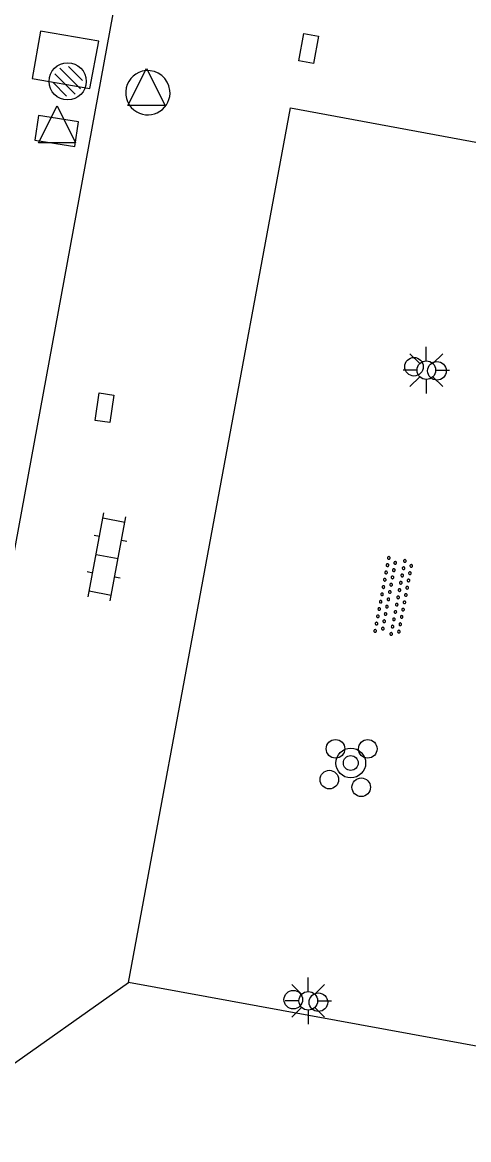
# Model space of a CAD drawing. Extents: x 130998 to 133001, y 398999 to 403002.
# Drawn here: x 132969.5 to 132981.51, y 399348.82 to 399378.91 of the extents above; entities that cross this region are included whole.
import ezdxf

# ---------------------------------------------------------------- set-up
doc = ezdxf.new("R2010")
doc.units = 0
for name, color, linetype in [('bs-symb-beregeningsautomaat', 7, 'Continuous'), ('gg-bbg-lage trafo', 7, 'Continuous'), ('gg-knt-verharding', 7, 'Continuous'), ('gg-kwrk-kunstwerk', 7, 'Continuous'), ('gt-grn-weggrens', 7, 'Continuous'), ('gt-symb-boom', 7, 'Continuous'), ('gt-symb-klinker verharding', 7, 'Continuous'), ('gt-symb-kolk center center', 7, 'Continuous'), ('gt-symb-lichtmast', 7, 'Continuous'), ('gt-symb-overige verharding', 7, 'Continuous'), ('gt-symb-paal', 7, 'Continuous'), ('gt-symb-waterafsluiter', 7, 'Continuous')]:
    doc.layers.add(name, color=color, linetype=linetype)

# ---------------------------------------------------------------- blocks, each defined once
blk = doc.blocks.new('gt0-PAAL')
at = {"layer": 'gt-symb-paal'}
blk.add_circle((0, 0), 0.25, dxfattribs=at)
blk = doc.blocks.new('gt0-OVH')
at = {"layer": 'gt-symb-overige verharding'}
for points in [[(-0.972, 0.298), (-0.967, 0.308), (-0.965, 0.319), (-0.966, 0.33), (-0.971, 0.34), (-0.978, 0.348), (-0.988, 0.353), (-0.999, 0.355), (-1.01, 0.354), (-1.02, 0.349), (-1.028, 0.342), (-1.033, 0.332), (-1.035, 0.321), (-1.034, 0.31), (-1.029, 0.3), (-1.022, 0.292), (-1.012, 0.287), (-1.001, 0.285), (-0.99, 0.286), (-0.98, 0.291)], [(-0.772, 0.298), (-0.767, 0.308), (-0.765, 0.319), (-0.766, 0.33), (-0.771, 0.34), (-0.778, 0.348), (-0.788, 0.353), (-0.799, 0.355), (-0.81, 0.354), (-0.82, 0.349), (-0.828, 0.342), (-0.833, 0.332), (-0.835, 0.321), (-0.834, 0.31), (-0.829, 0.3), (-0.822, 0.292), (-0.812, 0.287), (-0.801, 0.285), (-0.79, 0.286), (-0.78, 0.291)], [(-0.572, 0.298), (-0.567, 0.308), (-0.565, 0.319), (-0.566, 0.33), (-0.571, 0.34), (-0.578, 0.348), (-0.588, 0.353), (-0.599, 0.355), (-0.61, 0.354), (-0.62, 0.349), (-0.628, 0.342), (-0.633, 0.332), (-0.635, 0.321), (-0.634, 0.31), (-0.629, 0.3), (-0.622, 0.292), (-0.612, 0.287), (-0.601, 0.285), (-0.59, 0.286), (-0.58, 0.291)], [(-0.372, 0.298), (-0.367, 0.308), (-0.365, 0.319), (-0.366, 0.33), (-0.371, 0.34), (-0.378, 0.348), (-0.388, 0.353), (-0.399, 0.355), (-0.41, 0.354), (-0.42, 0.349), (-0.428, 0.342), (-0.433, 0.332), (-0.435, 0.321), (-0.434, 0.31), (-0.429, 0.3), (-0.422, 0.292), (-0.412, 0.287), (-0.401, 0.285), (-0.39, 0.286), (-0.38, 0.291)], [(-0.172, 0.298), (-0.167, 0.308), (-0.165, 0.319), (-0.166, 0.33), (-0.171, 0.34), (-0.178, 0.348), (-0.188, 0.353), (-0.199, 0.355), (-0.21, 0.354), (-0.22, 0.349), (-0.228, 0.342), (-0.233, 0.332), (-0.235, 0.321), (-0.234, 0.31), (-0.229, 0.3), (-0.222, 0.292), (-0.212, 0.287), (-0.201, 0.285), (-0.19, 0.286), (-0.18, 0.291)], [(0.028, 0.298), (0.033, 0.308), (0.035, 0.319), (0.034, 0.33), (0.029, 0.34), (0.022, 0.348), (0.012, 0.353), (0.001, 0.355), (-0.01, 0.354), (-0.02, 0.349), (-0.028, 0.342), (-0.033, 0.332), (-0.035, 0.321), (-0.034, 0.31), (-0.029, 0.3), (-0.022, 0.292), (-0.012, 0.287), (-0.001, 0.285), (0.01, 0.286), (0.02, 0.291)], [(0.228, 0.298), (0.233, 0.308), (0.235, 0.319), (0.234, 0.33), (0.229, 0.34), (0.222, 0.348), (0.212, 0.353), (0.201, 0.355), (0.19, 0.354), (0.18, 0.349), (0.172, 0.342), (0.167, 0.332), (0.165, 0.321), (0.166, 0.31), (0.171, 0.3), (0.178, 0.292), (0.188, 0.287), (0.199, 0.285), (0.21, 0.286), (0.22, 0.291)], [(0.428, 0.298), (0.433, 0.308), (0.435, 0.319), (0.434, 0.33), (0.429, 0.34), (0.422, 0.348), (0.412, 0.353), (0.401, 0.355), (0.39, 0.354), (0.38, 0.349), (0.372, 0.342), (0.367, 0.332), (0.365, 0.321), (0.366, 0.31), (0.371, 0.3), (0.378, 0.292), (0.388, 0.287), (0.399, 0.285), (0.41, 0.286), (0.42, 0.291)], [(0.628, 0.298), (0.633, 0.308), (0.635, 0.319), (0.634, 0.33), (0.629, 0.34), (0.622, 0.348), (0.612, 0.353), (0.601, 0.355), (0.59, 0.354), (0.58, 0.349), (0.572, 0.342), (0.567, 0.332), (0.565, 0.321), (0.566, 0.31), (0.571, 0.3), (0.578, 0.292), (0.588, 0.287), (0.599, 0.285), (0.61, 0.286), (0.62, 0.291)], [(0.828, 0.298), (0.833, 0.308), (0.835, 0.319), (0.834, 0.33), (0.829, 0.34), (0.822, 0.348), (0.812, 0.353), (0.801, 0.355), (0.79, 0.354), (0.78, 0.349), (0.772, 0.342), (0.767, 0.332), (0.765, 0.321), (0.766, 0.31), (0.771, 0.3), (0.778, 0.292), (0.788, 0.287), (0.799, 0.285), (0.81, 0.286), (0.82, 0.291)], [(1.028, 0.298), (1.033, 0.308), (1.035, 0.319), (1.034, 0.33), (1.029, 0.34), (1.022, 0.348), (1.012, 0.353), (1.001, 0.355), (0.99, 0.354), (0.98, 0.349), (0.972, 0.342), (0.967, 0.332), (0.965, 0.321), (0.966, 0.31), (0.971, 0.3), (0.978, 0.292), (0.988, 0.287), (0.999, 0.285), (1.01, 0.286), (1.02, 0.291)], [(-0.872, 0.106), (-0.867, 0.116), (-0.865, 0.126), (-0.866, 0.137), (-0.871, 0.147), (-0.878, 0.156), (-0.888, 0.161), (-0.899, 0.163), (-0.91, 0.162), (-0.92, 0.157), (-0.928, 0.15), (-0.933, 0.14), (-0.935, 0.129), (-0.934, 0.118), (-0.929, 0.108), (-0.922, 0.1), (-0.912, 0.095), (-0.901, 0.092), (-0.89, 0.094), (-0.88, 0.098)], [(-0.672, 0.106), (-0.667, 0.116), (-0.665, 0.126), (-0.666, 0.137), (-0.671, 0.147), (-0.678, 0.156), (-0.688, 0.161), (-0.699, 0.163), (-0.71, 0.162), (-0.72, 0.157), (-0.728, 0.15), (-0.733, 0.14), (-0.735, 0.129), (-0.734, 0.118), (-0.729, 0.108), (-0.722, 0.1), (-0.712, 0.095), (-0.701, 0.092), (-0.69, 0.094), (-0.68, 0.098)], [(-0.472, 0.106), (-0.467, 0.116), (-0.465, 0.126), (-0.466, 0.137), (-0.471, 0.147), (-0.478, 0.156), (-0.488, 0.161), (-0.499, 0.163), (-0.51, 0.162), (-0.52, 0.157), (-0.528, 0.15), (-0.533, 0.14), (-0.535, 0.129), (-0.534, 0.118), (-0.529, 0.108), (-0.522, 0.1), (-0.512, 0.095), (-0.501, 0.092), (-0.49, 0.094), (-0.48, 0.098)], [(-0.272, 0.106), (-0.267, 0.116), (-0.265, 0.126), (-0.266, 0.137), (-0.271, 0.147), (-0.278, 0.156), (-0.288, 0.161), (-0.299, 0.163), (-0.31, 0.162), (-0.32, 0.157), (-0.328, 0.15), (-0.333, 0.14), (-0.335, 0.129), (-0.334, 0.118), (-0.329, 0.108), (-0.322, 0.1), (-0.312, 0.095), (-0.301, 0.092), (-0.29, 0.094), (-0.28, 0.098)], [(-0.072, 0.106), (-0.067, 0.116), (-0.065, 0.126), (-0.066, 0.137), (-0.071, 0.147), (-0.078, 0.156), (-0.088, 0.161), (-0.099, 0.163), (-0.11, 0.162), (-0.12, 0.157), (-0.128, 0.15), (-0.133, 0.14), (-0.135, 0.129), (-0.134, 0.118), (-0.129, 0.108), (-0.122, 0.1), (-0.112, 0.095), (-0.101, 0.092), (-0.09, 0.094), (-0.08, 0.098)], [(0.128, 0.106), (0.133, 0.116), (0.135, 0.126), (0.134, 0.137), (0.129, 0.147), (0.122, 0.156), (0.112, 0.161), (0.101, 0.163), (0.09, 0.162), (0.08, 0.157), (0.072, 0.15), (0.067, 0.14), (0.065, 0.129), (0.066, 0.118), (0.071, 0.108), (0.078, 0.1), (0.088, 0.095), (0.099, 0.092), (0.11, 0.094), (0.12, 0.098)], [(0.328, 0.106), (0.333, 0.116), (0.335, 0.126), (0.334, 0.137), (0.329, 0.147), (0.322, 0.156), (0.312, 0.161), (0.301, 0.163), (0.29, 0.162), (0.28, 0.157), (0.272, 0.15), (0.267, 0.14), (0.265, 0.129), (0.266, 0.118), (0.271, 0.108), (0.278, 0.1), (0.288, 0.095), (0.299, 0.092), (0.31, 0.094), (0.32, 0.098)], [(0.528, 0.106), (0.533, 0.116), (0.535, 0.126), (0.534, 0.137), (0.529, 0.147), (0.522, 0.156), (0.512, 0.161), (0.501, 0.163), (0.49, 0.162), (0.48, 0.157), (0.472, 0.15), (0.467, 0.14), (0.465, 0.129), (0.466, 0.118), (0.471, 0.108), (0.478, 0.1), (0.488, 0.095), (0.499, 0.092), (0.51, 0.094), (0.52, 0.098)], [(0.728, 0.106), (0.733, 0.116), (0.735, 0.126), (0.734, 0.137), (0.729, 0.147), (0.722, 0.156), (0.712, 0.161), (0.701, 0.163), (0.69, 0.162), (0.68, 0.157), (0.672, 0.15), (0.667, 0.14), (0.665, 0.129), (0.666, 0.118), (0.671, 0.108), (0.678, 0.1), (0.688, 0.095), (0.699, 0.092), (0.71, 0.094), (0.72, 0.098)], [(0.928, 0.106), (0.933, 0.116), (0.935, 0.126), (0.934, 0.137), (0.929, 0.147), (0.922, 0.156), (0.912, 0.161), (0.901, 0.163), (0.89, 0.162), (0.88, 0.157), (0.872, 0.15), (0.867, 0.14), (0.865, 0.129), (0.866, 0.118), (0.871, 0.108), (0.878, 0.1), (0.888, 0.095), (0.899, 0.092), (0.91, 0.094), (0.92, 0.098)], [(-0.972, -0.142), (-0.967, -0.132), (-0.965, -0.121), (-0.966, -0.11), (-0.971, -0.1), (-0.978, -0.092), (-0.988, -0.087), (-0.999, -0.085), (-1.01, -0.086), (-1.02, -0.091), (-1.028, -0.098), (-1.033, -0.108), (-1.035, -0.119), (-1.034, -0.13), (-1.029, -0.14), (-1.022, -0.148), (-1.012, -0.153), (-1.001, -0.155), (-0.99, -0.154), (-0.98, -0.149)], [(-0.872, -0.334), (-0.867, -0.324), (-0.865, -0.314), (-0.866, -0.303), (-0.871, -0.293), (-0.878, -0.284), (-0.888, -0.279), (-0.899, -0.277), (-0.91, -0.278), (-0.92, -0.283), (-0.928, -0.29), (-0.933, -0.3), (-0.935, -0.311), (-0.934, -0.322), (-0.929, -0.332), (-0.922, -0.34), (-0.912, -0.345), (-0.901, -0.348), (-0.89, -0.346), (-0.88, -0.342)], [(-0.772, -0.142), (-0.767, -0.132), (-0.765, -0.121), (-0.766, -0.11), (-0.771, -0.1), (-0.778, -0.092), (-0.788, -0.087), (-0.799, -0.085), (-0.81, -0.086), (-0.82, -0.091), (-0.828, -0.098), (-0.833, -0.108), (-0.835, -0.119), (-0.834, -0.13), (-0.829, -0.14), (-0.822, -0.148), (-0.812, -0.153), (-0.801, -0.155), (-0.79, -0.154), (-0.78, -0.149)], [(-0.672, -0.334), (-0.667, -0.324), (-0.665, -0.314), (-0.666, -0.303), (-0.671, -0.293), (-0.678, -0.284), (-0.688, -0.279), (-0.699, -0.277), (-0.71, -0.278), (-0.72, -0.283), (-0.728, -0.29), (-0.733, -0.3), (-0.735, -0.311), (-0.734, -0.322), (-0.729, -0.332), (-0.722, -0.34), (-0.712, -0.345), (-0.701, -0.348), (-0.69, -0.346), (-0.68, -0.342)], [(-0.572, -0.142), (-0.567, -0.132), (-0.565, -0.121), (-0.566, -0.11), (-0.571, -0.1), (-0.578, -0.092), (-0.588, -0.087), (-0.599, -0.085), (-0.61, -0.086), (-0.62, -0.091), (-0.628, -0.098), (-0.633, -0.108), (-0.635, -0.119), (-0.634, -0.13), (-0.629, -0.14), (-0.622, -0.148), (-0.612, -0.153), (-0.601, -0.155), (-0.59, -0.154), (-0.58, -0.149)], [(-0.472, -0.334), (-0.467, -0.324), (-0.465, -0.314), (-0.466, -0.303), (-0.471, -0.293), (-0.478, -0.284), (-0.488, -0.279), (-0.499, -0.277), (-0.51, -0.278), (-0.52, -0.283), (-0.528, -0.29), (-0.533, -0.3), (-0.535, -0.311), (-0.534, -0.322), (-0.529, -0.332), (-0.522, -0.34), (-0.512, -0.345), (-0.501, -0.348), (-0.49, -0.346), (-0.48, -0.342)], [(-0.372, -0.142), (-0.367, -0.132), (-0.365, -0.121), (-0.366, -0.11), (-0.371, -0.1), (-0.378, -0.092), (-0.388, -0.087), (-0.399, -0.085), (-0.41, -0.086), (-0.42, -0.091), (-0.428, -0.098), (-0.433, -0.108), (-0.435, -0.119), (-0.434, -0.13), (-0.429, -0.14), (-0.422, -0.148), (-0.412, -0.153), (-0.401, -0.155), (-0.39, -0.154), (-0.38, -0.149)], [(-0.272, -0.334), (-0.267, -0.324), (-0.265, -0.314), (-0.266, -0.303), (-0.271, -0.293), (-0.278, -0.284), (-0.288, -0.279), (-0.299, -0.277), (-0.31, -0.278), (-0.32, -0.283), (-0.328, -0.29), (-0.333, -0.3), (-0.335, -0.311), (-0.334, -0.322), (-0.329, -0.332), (-0.322, -0.34), (-0.312, -0.345), (-0.301, -0.348), (-0.29, -0.346), (-0.28, -0.342)], [(-0.172, -0.142), (-0.167, -0.132), (-0.165, -0.121), (-0.166, -0.11), (-0.171, -0.1), (-0.178, -0.092), (-0.188, -0.087), (-0.199, -0.085), (-0.21, -0.086), (-0.22, -0.091), (-0.228, -0.098), (-0.233, -0.108), (-0.235, -0.119), (-0.234, -0.13), (-0.229, -0.14), (-0.222, -0.148), (-0.212, -0.153), (-0.201, -0.155), (-0.19, -0.154), (-0.18, -0.149)], [(-0.072, -0.334), (-0.067, -0.324), (-0.065, -0.314), (-0.066, -0.303), (-0.071, -0.293), (-0.078, -0.284), (-0.088, -0.279), (-0.099, -0.277), (-0.11, -0.278), (-0.12, -0.283), (-0.128, -0.29), (-0.133, -0.3), (-0.135, -0.311), (-0.134, -0.322), (-0.129, -0.332), (-0.122, -0.34), (-0.112, -0.345), (-0.101, -0.348), (-0.09, -0.346), (-0.08, -0.342)], [(0.028, -0.142), (0.033, -0.132), (0.035, -0.121), (0.034, -0.11), (0.029, -0.1), (0.022, -0.092), (0.012, -0.087), (0.001, -0.085), (-0.01, -0.086), (-0.02, -0.091), (-0.028, -0.098), (-0.033, -0.108), (-0.035, -0.119), (-0.034, -0.13), (-0.029, -0.14), (-0.022, -0.148), (-0.012, -0.153), (-0.001, -0.155), (0.01, -0.154), (0.02, -0.149)], [(0.128, -0.334), (0.133, -0.324), (0.135, -0.314), (0.134, -0.303), (0.129, -0.293), (0.122, -0.284), (0.112, -0.279), (0.101, -0.277), (0.09, -0.278), (0.08, -0.283), (0.072, -0.29), (0.067, -0.3), (0.065, -0.311), (0.066, -0.322), (0.071, -0.332), (0.078, -0.34), (0.088, -0.345), (0.099, -0.348), (0.11, -0.346), (0.12, -0.342)], [(0.228, -0.142), (0.233, -0.132), (0.235, -0.121), (0.234, -0.11), (0.229, -0.1), (0.222, -0.092), (0.212, -0.087), (0.201, -0.085), (0.19, -0.086), (0.18, -0.091), (0.172, -0.098), (0.167, -0.108), (0.165, -0.119), (0.166, -0.13), (0.171, -0.14), (0.178, -0.148), (0.188, -0.153), (0.199, -0.155), (0.21, -0.154), (0.22, -0.149)], [(0.328, -0.334), (0.333, -0.324), (0.335, -0.314), (0.334, -0.303), (0.329, -0.293), (0.322, -0.284), (0.312, -0.279), (0.301, -0.277), (0.29, -0.278), (0.28, -0.283), (0.272, -0.29), (0.267, -0.3), (0.265, -0.311), (0.266, -0.322), (0.271, -0.332), (0.278, -0.34), (0.288, -0.345), (0.299, -0.348), (0.31, -0.346), (0.32, -0.342)], [(0.428, -0.142), (0.433, -0.132), (0.435, -0.121), (0.434, -0.11), (0.429, -0.1), (0.422, -0.092), (0.412, -0.087), (0.401, -0.085), (0.39, -0.086), (0.38, -0.091), (0.372, -0.098), (0.367, -0.108), (0.365, -0.119), (0.366, -0.13), (0.371, -0.14), (0.378, -0.148), (0.388, -0.153), (0.399, -0.155), (0.41, -0.154), (0.42, -0.149)], [(0.528, -0.334), (0.533, -0.324), (0.535, -0.314), (0.534, -0.303), (0.529, -0.293), (0.522, -0.284), (0.512, -0.279), (0.501, -0.277), (0.49, -0.278), (0.48, -0.283), (0.472, -0.29), (0.467, -0.3), (0.465, -0.311), (0.466, -0.322), (0.471, -0.332), (0.478, -0.34), (0.488, -0.345), (0.499, -0.348), (0.51, -0.346), (0.52, -0.342)], [(0.628, -0.142), (0.633, -0.132), (0.635, -0.121), (0.634, -0.11), (0.629, -0.1), (0.622, -0.092), (0.612, -0.087), (0.601, -0.085), (0.59, -0.086), (0.58, -0.091), (0.572, -0.098), (0.567, -0.108), (0.565, -0.119), (0.566, -0.13), (0.571, -0.14), (0.578, -0.148), (0.588, -0.153), (0.599, -0.155), (0.61, -0.154), (0.62, -0.149)], [(0.728, -0.334), (0.733, -0.324), (0.735, -0.314), (0.734, -0.303), (0.729, -0.293), (0.722, -0.284), (0.712, -0.279), (0.701, -0.277), (0.69, -0.278), (0.68, -0.283), (0.672, -0.29), (0.667, -0.3), (0.665, -0.311), (0.666, -0.322), (0.671, -0.332), (0.678, -0.34), (0.688, -0.345), (0.699, -0.348), (0.71, -0.346), (0.72, -0.342)], [(0.828, -0.142), (0.833, -0.132), (0.835, -0.121), (0.834, -0.11), (0.829, -0.1), (0.822, -0.092), (0.812, -0.087), (0.801, -0.085), (0.79, -0.086), (0.78, -0.091), (0.772, -0.098), (0.767, -0.108), (0.765, -0.119), (0.766, -0.13), (0.771, -0.14), (0.778, -0.148), (0.788, -0.153), (0.799, -0.155), (0.81, -0.154), (0.82, -0.149)], [(0.928, -0.334), (0.933, -0.324), (0.935, -0.314), (0.934, -0.303), (0.929, -0.293), (0.922, -0.284), (0.912, -0.279), (0.901, -0.277), (0.89, -0.278), (0.88, -0.283), (0.872, -0.29), (0.867, -0.3), (0.865, -0.311), (0.866, -0.322), (0.871, -0.332), (0.878, -0.34), (0.888, -0.345), (0.899, -0.348), (0.91, -0.346), (0.92, -0.342)], [(1.028, -0.142), (1.033, -0.132), (1.035, -0.121), (1.034, -0.11), (1.029, -0.1), (1.022, -0.092), (1.012, -0.087), (1.001, -0.085), (0.99, -0.086), (0.98, -0.091), (0.972, -0.098), (0.967, -0.108), (0.965, -0.119), (0.966, -0.13), (0.971, -0.14), (0.978, -0.148), (0.988, -0.153), (0.999, -0.155), (1.01, -0.154), (1.02, -0.149)]]:
    blk.add_lwpolyline(points, close=True, dxfattribs=at)
blk = doc.blocks.new('gt0-LMAST')
at = {"layer": 'gt-symb-lichtmast'}
for p, q in [((-0.005, 0.246), (-0.005, 0.621)), ((-0.182, 0.173), (-0.447, 0.438)), ((0.172, 0.173), (0.437, 0.438)), ((-0.255, -0.004), (-0.63, -0.004)), ((-0.182, -0.181), (-0.447, -0.446)), ((-0.005, -0.254), (-0.005, -0.629)), ((0.437, -0.446), (0.172, -0.181)), ((0.245, -0.004), (0.62, -0.004))]:
    blk.add_line(p, q, dxfattribs=at)
blk.add_circle((-0.005, -0.004), 0.25, dxfattribs=at)
blk = doc.blocks.new('bs0-BEREGENAUTOM')
at = {"layer": 'bs-symb-beregeningsautomaat'}
for p, q in [((-0.212, 0.354), (0.345, -0.203)), ((0.025, 0.399), (0.399, 0.025)), ((-0.345, 0.203), (0.203, -0.345)), ((-0.399, -0.025), (-0.025, -0.399))]:
    blk.add_line(p, q, dxfattribs=at)
blk.add_circle((0, 0), 0.5, dxfattribs=at)
blk = doc.blocks.new('gt0-KOLKCC')
at = {"layer": 'gt-symb-kolk center center'}
blk.add_lwpolyline([(-0.375, 0.2), (0.375, 0.2), (0.375, -0.2), (-0.375, -0.2)], close=True, dxfattribs=at)
blk = doc.blocks.new('gt0-KL1')
at = {"layer": 'gt-symb-klinker verharding'}
for p, q in [((-0.5, 0.3), (-0.5, 0.45)), ((0.5, 0.3), (0.5, 0.45)), ((-1.15, 0.3), (1.15, 0.3)), ((-1, -0.3), (-1, 0.3)), ((0, -0.3), (0, 0.3)), ((1, -0.3), (1, 0.3)), ((-1.15, -0.3), (1.15, -0.3)), ((-0.5, -0.45), (-0.5, -0.3)), ((0.5, -0.45), (0.5, -0.3))]:
    blk.add_line(p, q, dxfattribs=at)
blk = doc.blocks.new('gt0-WAFSL')
at = {"layer": 'gt-symb-waterafsluiter'}
for p, q in [((-0.5, -0.333), (0, 0.667)), ((0, 0.667), (0.5, -0.333)), ((0.5, -0.333), (-0.5, -0.333))]:
    blk.add_line(p, q, dxfattribs=at)
blk = doc.blocks.new('gt0-BOOM')
at = {"layer": 'gt-symb-boom'}
for radius in [0.4, 0.2]:
    blk.add_circle((0, 0), radius, dxfattribs=at)

msp = doc.modelspace()

# ---------------------------------------------------------------- linework, layer by layer
at = {"layer": 'gg-bbg-lage trafo'}
msp.add_lwpolyline([(132971.321, 399377.127), (132971.557, 399378.396), (132969.989, 399378.673), (132969.766, 399377.392), (132971.321, 399377.127)], dxfattribs=at)
at = {"layer": 'gg-knt-verharding'}
for p, q in [((132972.85, 399384.13), (132966.368, 399348.817)), ((132982.062, 399351.274), (132972.357, 399353.052))]:
    msp.add_line(p, q, dxfattribs=at)
msp.add_lwpolyline([(132972.357, 399353.052), (132976.714, 399376.6), (132986.4, 399374.811)], dxfattribs=at)
at = {"layer": 'gg-kwrk-kunstwerk'}
msp.add_lwpolyline([(132970.918, 399375.564), (132971.014, 399376.227), (132969.936, 399376.396), (132969.839, 399375.733), (132970.918, 399375.564)], dxfattribs=at)
for centre, radius, start, end in [((132972.878, 399377.012), 0.597, 95.5894, 239.9324), ((132972.877, 399377.01), 0.598, 6.1919, 95.4882), ((132972.878, 399377.011), 0.597, 239.886, 6.1211)]:
    msp.add_arc(centre, radius, start, end, dxfattribs=at)
at = {"layer": 'gt-grn-weggrens'}
msp.add_line((132966.368, 399348.817), (132972.357, 399353.052), dxfattribs=at)

# ---------------------------------------------------------------- block references
at = {"layer": 'bs-symb-beregeningsautomaat'}
msp.add_blockref('bs0-BEREGENAUTOM', (132970.719, 399377.317), dxfattribs=at)
at = {"layer": 'gt-symb-boom'}
msp.add_blockref('gt0-BOOM', (132978.339, 399358.96), dxfattribs=at)
at = {"layer": 'gt-symb-klinker verharding', "rotation": 79.39794170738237}
msp.add_blockref('gt0-KL1', (132971.781, 399364.513), dxfattribs=at)
at = {"layer": 'gt-symb-kolk center center'}
for p, rotation in [((132977.203, 399378.203), -100.43302473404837), ((132971.712, 399368.527), 81.19719554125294)]:
    msp.add_blockref('gt0-KOLKCC', p, dxfattribs=dict(at, rotation=rotation))
at = {"layer": 'gt-symb-lichtmast'}
for p in [(132980.376, 399369.543), (132977.199, 399352.559)]:
    msp.add_blockref('gt0-LMAST', p, dxfattribs=at)
at = {"layer": 'gt-symb-overige verharding', "rotation": 79.39794170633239}
msp.add_blockref('gt0-OVH', (132979.494, 399363.442), dxfattribs=at)
at = {"layer": 'gt-symb-paal'}
for p in [(132980.039, 399369.632), (132980.657, 399369.522), (132977.928, 399359.343), (132978.796, 399359.341), (132977.761, 399358.513), (132978.62, 399358.307), (132976.791, 399352.587), (132977.468, 399352.518)]:
    msp.add_blockref('gt0-PAAL', p, dxfattribs=at)
at = {"layer": 'gt-symb-waterafsluiter'}
for p in [(132972.84, 399377), (132970.436, 399375.992)]:
    msp.add_blockref('gt0-WAFSL', p, dxfattribs=at)

doc.saveas('drawing.dxf')
